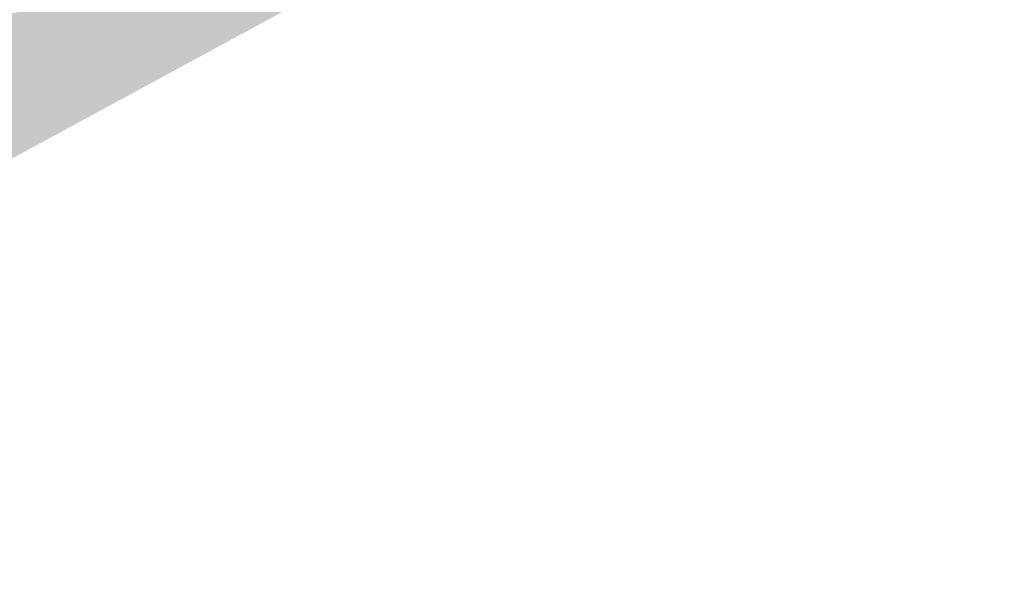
# Model space of a CAD drawing. Header units: metres. Extents: x 164696 to 183842, y 382615 to 387356.
# Tile 474 of 656: x 182659.19 to 182661.3, y 386610.34 to 386611.54. Entities that reach past the tile are written whole.
import ezdxf

# ---------------------------------------------------------------- set-up
doc = ezdxf.new("R2010")
doc.units = ezdxf.units.M
doc.layers.add('C3D-SURFACE_TINSURFACE', color=7, linetype='Continuous')

msp = doc.modelspace()

# ---------------------------------------------------------------- linework, layer by layer
at = {"layer": 'C3D-SURFACE_TINSURFACE', "color": 1, "linetype": 'Continuous', "lineweight": -3, "true_color": 0xe60000}
for points in [[(182655.6665, 386609.3885), (182653.8203, 386608.3412), (182661.2992, 386612.3996)], [(182657.5511, 386610.4901), (182655.6665, 386609.3885), (182661.2992, 386612.3996)], [(182657.5511, 386610.4901), (182661.2992, 386612.3996), (182659.2576, 386611.4231)], [(182659.8389, 386612.371), (182659.2576, 386611.4231), (182661.2992, 386612.3996)], [(182659.8389, 386612.371), (182659.1832, 386611.5585), (182659.2012, 386611.5226)], [(182659.8389, 386612.371), (182659.2012, 386611.5226), (182659.2192, 386611.4868)], [(182659.8389, 386612.371), (182659.2192, 386611.4868), (182659.2576, 386611.4231)], [(182658.242, 386611.529), (182659.2012, 386611.5226), (182659.1832, 386611.5585)], [(182657.5511, 386610.4901), (182659.2576, 386611.4231), (182658.242, 386611.529)], [(182658.242, 386611.529), (182659.2576, 386611.4231), (182659.2371, 386611.4509)], [(182658.242, 386611.529), (182659.2371, 386611.4509), (182659.2192, 386611.4868)], [(182658.242, 386611.529), (182659.2192, 386611.4868), (182659.2012, 386611.5226)], [(182659.2576, 386611.4231), (182659.2192, 386611.4868), (182659.2371, 386611.4509)]]:
    msp.add_solid(points, dxfattribs=at)

doc.saveas('drawing.dxf')
